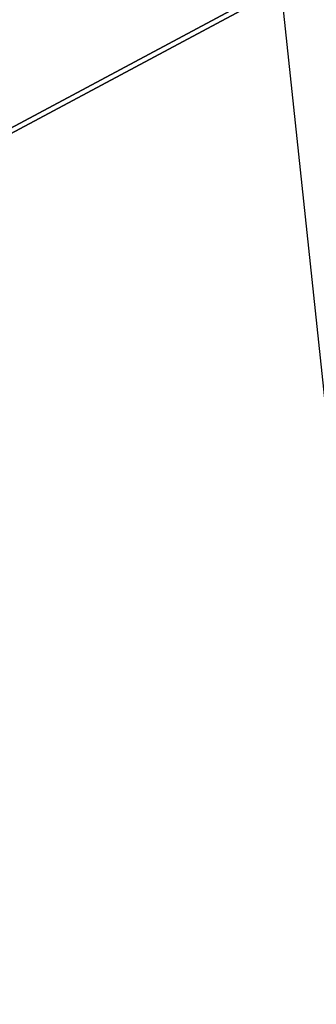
# Model space of a CAD drawing. Header units: millimetres. Extents: x -684 to 683, y -684 to 683.
# Tile 398 of 656: x -361.959 to -361.809, y -317.591 to -317.093. Entities that reach past the tile are written whole.
import ezdxf

# ---------------------------------------------------------------- set-up
doc = ezdxf.new("R2010")
doc.units = ezdxf.units.MM
doc.header["$MEASUREMENT"] = 0
doc.layers.add('Default', color=7, linetype='Continuous', true_color=0x000000)

# ---------------------------------------------------------------- blocks, each defined once
blk = doc.blocks.new('objímka E13')
at = {"layer": 'Default', "color": 1, "true_color": 0xff0000}
mesh = blk.add_polyface(dxfattribs=at)
corners = [(-7.767935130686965e-06, 9.949602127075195, -2.151860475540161), (2.023822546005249, 9.741588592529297, -2.151860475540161), (1.19844913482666, 9.872814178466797, -25.00189781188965), (-0.0008912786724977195, 9.9453706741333, -25.0018367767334), (2.380297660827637, 9.656222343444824, -25.00189781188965), (-7.767935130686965e-06, 9.949602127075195, -2.151860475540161), (3.498801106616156e-07, 9.71932315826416, -1.921452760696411), (1.324865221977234, 9.628596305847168, -1.921513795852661), (2.023822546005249, 9.741588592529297, -2.151860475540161), (2.624995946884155, 9.358123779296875, -1.921513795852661), (-2.625003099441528, 9.358163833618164, -1.921330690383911), (2.624995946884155, 9.358123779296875, -1.921513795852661), (1.324865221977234, 9.628596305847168, -1.921513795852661), (3.498801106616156e-07, 9.71932315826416, -1.921452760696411), (-1.324866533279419, 9.62861442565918, -1.921391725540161), (0.9871445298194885, 9.785823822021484, -25.0422420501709), (0.7873832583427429, 9.785246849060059, -25.0528621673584), (0.08724429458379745, 9.824487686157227, -25.05328941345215), (0.5006190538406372, 9.849067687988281, -25.03156089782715), (1.195032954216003, 9.785755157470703, -25.03131675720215), (0.5746999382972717, 9.784589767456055, -25.06390953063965), (3.192342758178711, 9.38029670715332, -25.02582359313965), (2.2493736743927, 9.640256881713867, -25.0262508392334), (2.449503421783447, 9.610272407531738, -25.0156307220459), (3.384370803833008, 9.328768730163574, -25.0153865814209), (1.444860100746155, 9.78414535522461, -25.01874351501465), (2.877940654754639, 9.45718002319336, -25.04413414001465), (1.92058801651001, 9.683731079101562, -25.04486656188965), (2.081907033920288, 9.662964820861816, -25.0356502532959), (3.032105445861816, 9.420198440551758, -25.03510093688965), (2.532992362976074, 9.541038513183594, -25.06342124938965), (1.559858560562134, 9.73088550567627, -25.0644588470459), (1.748910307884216, 9.705899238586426, -25.0543270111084), (2.713836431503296, 9.496687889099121, -25.05353355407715), (0.3401338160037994, 9.784085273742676, -25.0756893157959), (1.325071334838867, 9.764434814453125, -25.07611656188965), (2.432212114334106, 9.566426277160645, -25.06879234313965), (2.307888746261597, 9.599591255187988, -25.0749568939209), (0.04750725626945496, 9.784714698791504, -25.0896053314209), (1.14600682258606, 9.793387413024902, -25.08417320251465), (-0.1773465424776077, 9.78696346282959, -25.0994930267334), (2.135565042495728, 9.64881706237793, -25.08283042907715), (1.19844913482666, 9.872814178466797, -25.00189781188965), (0.7993406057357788, 9.898969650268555, -25.00617027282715), (0.587287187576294, 9.916892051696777, -25.0056209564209), (1.017552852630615, 9.87647819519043, -25.00653648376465), (-0.0008912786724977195, 9.9453706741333, -25.0018367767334), (0.3266450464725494, 9.868206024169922, -25.02948570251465), (0.18055160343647, 9.886368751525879, -25.02631187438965), (2.380297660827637, 9.656222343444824, -25.00189781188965), (1.863662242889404, 9.731575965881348, -25.0943660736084), (0.8642386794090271, 9.84286880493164, -25.0959529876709), (-0.5331032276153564, 9.79258918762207, -25.1142635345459), (3.698637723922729, 9.078832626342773, -25.09686851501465), (3.534130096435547, 9.15774917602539, -25.10407066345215), (0.8642386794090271, 9.84286880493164, -25.0959529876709), (1.863662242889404, 9.731575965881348, -25.0943660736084)]
mesh.append_faces([[corners[k] for k in face] for face in [(0, 1, 2, 3), (1, 4, 2, 2), (5, 6, 7, 7), (7, 8, 5, 5), (7, 9, 8, 8), (10, 11, 12, 12), (13, 14, 12, 12), (15, 16, 17, 17), (18, 19, 15, 15), (17, 18, 15, 15), (17, 16, 20, 20), (21, 22, 23, 24), (22, 19, 25, 23), (26, 27, 28, 29), (27, 16, 15, 28), (28, 15, 19, 22), (29, 28, 22, 21), (30, 31, 32, 33), (31, 34, 20, 32), (32, 20, 16, 27), (33, 32, 27, 26), (35, 31, 36, 36), (31, 30, 36, 36), (36, 37, 35, 35), (35, 38, 34, 31), (39, 40, 38, 35), (41, 39, 35, 37), (42, 43, 44, 44), (18, 45, 25, 19), (43, 42, 45, 45), (46, 42, 44, 44), (43, 47, 48, 44), (25, 42, 49, 49), (25, 49, 23, 23), (45, 42, 25, 25), (47, 43, 45, 18), (41, 50, 51, 39), (39, 51, 52, 40), (41, 53, 50, 50), (54, 55, 56, 56)]], dxfattribs={"color": 1})
mesh = blk.add_polyface(dxfattribs=at)
corners = [(7.633389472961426, 4.762174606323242, -29.4342098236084), (7.633388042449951, 4.761764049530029, -31.60089683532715), (7.521708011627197, 4.887287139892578, -31.60089683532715), (7.633390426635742, 4.762585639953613, -27.2675838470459), (7.451672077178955, 4.935452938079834, -25.1009578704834), (7.633388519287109, 4.762994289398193, -25.10089683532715), (7.374750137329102, 4.968727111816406, -31.6009578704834), (8.351139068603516, 3.350617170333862, -25.10065269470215), (7.633390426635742, 4.762585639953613, -27.2675838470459), (7.633388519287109, 4.762994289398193, -25.10089683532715), (8.810111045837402, 1.834267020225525, -25.1003475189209), (7.633389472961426, 4.762174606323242, -29.4342098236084), (8.383319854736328, 3.268150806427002, -31.6005916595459), (7.633388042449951, 4.761764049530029, -31.60089683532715), (8.383319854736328, 3.268150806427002, -31.6005916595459), (7.601107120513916, 4.741571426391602, -31.7922420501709), (7.633388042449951, 4.761764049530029, -31.60089683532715), (7.509180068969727, 4.684130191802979, -31.95441246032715), (8.614526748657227, 2.465081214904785, -31.79181480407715), (8.510339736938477, 2.435163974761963, -31.9539852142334), (7.209311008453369, 4.496818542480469, -32.10083389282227), (7.371598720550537, 4.598184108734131, -32.06280899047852), (7.917582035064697, 3.086180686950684, -32.10058975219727), (8.354416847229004, 2.390416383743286, -32.06238174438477), (8.500001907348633, -0.002679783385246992, -32.09997940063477), (8.352818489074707, 1.568907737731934, -32.10028457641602), (8.691339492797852, -0.002608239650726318, -32.06195449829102), (7.383083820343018, 4.804772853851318, -31.95441246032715), (7.455611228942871, 4.750510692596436, -31.95441246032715), (7.342606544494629, 4.634147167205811, -32.06280899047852), (7.303353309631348, 4.663512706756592, -32.06280899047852), (7.43635892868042, 4.899165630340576, -31.7922420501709), (7.531123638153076, 4.828268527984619, -31.7922420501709), (7.509180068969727, 4.684130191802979, -31.95441246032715), (7.371598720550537, 4.598184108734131, -32.06280899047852), (7.601107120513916, 4.741571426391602, -31.7922420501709), (7.633388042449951, 4.761764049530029, -31.60089683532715), (7.521708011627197, 4.887287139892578, -31.60089683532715), (7.209313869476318, 4.850426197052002, -31.95441246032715), (7.209312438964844, 4.958816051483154, -31.7922420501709), (7.374750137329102, 4.968727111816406, -31.6009578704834), (8.352818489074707, 1.568907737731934, -32.10028457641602), (8.500001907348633, -0.002679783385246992, -32.09997940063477), (7.698826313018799, 2.946990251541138, -32.10052871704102), (7.917582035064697, 3.086180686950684, -32.10058975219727), (7.209311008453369, 4.496818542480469, -32.10083389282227), (8.499957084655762, 5.17181921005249, -2.151311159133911), (8.499804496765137, 4.567468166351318, -6.00116491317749), (8.499802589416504, 4.864367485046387, -6.03809118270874), (7.727548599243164, -1.060647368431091, -0.0001270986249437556), (7.727566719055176, 1.060529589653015, -0.0004933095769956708), (7.156093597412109, 3.103272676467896, -0.0008595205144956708), (8.499978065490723, 2.430392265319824, -1.041508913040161), (7.156093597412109, 3.103272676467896, -0.0008595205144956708), (7.727566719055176, 1.060529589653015, -0.0004933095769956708), (8.499971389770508, 3.739320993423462, -1.487309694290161), (8.499979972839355, 1.197118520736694, -0.7844898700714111), (8.49997329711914, -0.0001947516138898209, -0.7003223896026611), (8.499957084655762, 5.17181921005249, -2.151311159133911), (7.727548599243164, -1.060647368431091, -0.0001270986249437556)]
mesh.append_faces([[corners[k] for k in face] for face in [(0, 1, 2, 2), (2, 3, 0, 0), (3, 4, 5, 5), (4, 3, 2, 2), (2, 6, 4, 4), (7, 8, 9, 9), (8, 7, 10, 10), (11, 8, 10, 10), (12, 13, 11, 11), (10, 12, 11, 11), (14, 15, 16, 16), (17, 15, 18, 19), (15, 14, 18, 18), (20, 21, 22, 22), (23, 22, 21, 21), (19, 23, 21, 17), (24, 25, 23, 26), (22, 23, 25, 25), (27, 28, 29, 30), (31, 32, 28, 27), (33, 34, 29, 29), (28, 35, 33, 33), (32, 36, 35, 35), (31, 37, 32, 32), (36, 32, 37, 37), (35, 28, 32, 32), (28, 33, 29, 29), (38, 39, 31, 27), (37, 31, 40, 40), (41, 42, 43, 43), (44, 41, 43, 43), (44, 43, 45, 45), (46, 47, 48, 48), (49, 50, 51, 51), (52, 53, 54, 54), (53, 52, 55, 55), (54, 56, 52, 52), (56, 54, 57, 57), (58, 53, 55, 55), (54, 59, 57, 57)]], dxfattribs={"color": 1})
mesh = blk.add_polyface(dxfattribs=at)
corners = [(8.989352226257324, -0.4423977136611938, -25.09992027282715), (8.589801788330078, -2.690882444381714, -25.0994930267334), (8.845478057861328, -1.666550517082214, -31.59967613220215), (8.999998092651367, -0.002398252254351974, -31.5999813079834), (8.38592529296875, -3.273436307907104, -31.5993709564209), (8.512279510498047, -2.440483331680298, -31.95306968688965), (8.853553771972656, -0.002522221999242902, -31.95355796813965), (8.96193790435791, -0.002449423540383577, -31.79132652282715), (8.616487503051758, -2.470255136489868, -31.7908992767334), (8.356321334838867, -2.395900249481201, -32.06146621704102), (8.691339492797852, -0.002608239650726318, -32.06195449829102), (8.999998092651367, -0.002398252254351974, -31.5999813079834), (8.845478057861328, -1.666550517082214, -31.59967613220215), (8.38592529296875, -3.273436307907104, -31.5993709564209), (8.354066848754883, -1.574382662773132, -32.09967422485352), (8.500001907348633, -0.002679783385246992, -32.09997940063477), (7.920040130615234, -3.092002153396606, -32.09943008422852), (8.499732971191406, -4.56981897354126, -5.99945592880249), (8.499804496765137, 4.567468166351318, -6.00116491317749), (8.49997329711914, -0.0001947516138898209, -0.7003223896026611), (8.499804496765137, 4.567468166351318, -6.00116491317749), (8.499732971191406, -4.56981897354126, -5.99945592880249), (9.230324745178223, -2.815236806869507, -5.99982213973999), (9.60285472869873, -0.9514904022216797, -6.00018835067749), (9.230369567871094, 2.812873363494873, -6.00085973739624), (9.495781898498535, -2.663324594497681, -6.08771276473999), (9.861896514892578, -0.00120318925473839, -6.08826208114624), (9.764571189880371, -0.00119027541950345, -6.02319860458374), (9.402071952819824, -2.637039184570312, -6.02271032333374), (9.558396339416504, -2.680896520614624, -6.18506383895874), (9.926925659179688, -0.001220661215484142, -6.18555212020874), (9.602869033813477, 0.9491211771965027, -6.00055456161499), (9.60285472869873, -0.9514904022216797, -6.00018835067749), (9.230324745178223, -2.815236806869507, -5.99982213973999), (9.785014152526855, -1.804277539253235, -6.30005407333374), (9.94975757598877, -0.00124192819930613, -6.30035924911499), (9.94951343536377, -0.002397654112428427, -12.53369617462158), (9.94975757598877, -0.00124192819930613, -6.30035924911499), (9.785014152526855, -1.804277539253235, -6.30005407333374), (9.949273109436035, -0.003551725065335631, -18.76703453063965), (9.73952579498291, -2.035720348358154, -13.57501697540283), (9.876479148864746, -1.204044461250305, -25.00018882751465), (9.949033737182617, -0.004705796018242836, -25.0003719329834), (9.659887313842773, -2.385893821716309, -24.99994468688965), (7.727548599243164, -1.060647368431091, -0.0001270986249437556), (8.4999418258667, -2.430908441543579, -1.040593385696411), (8.499960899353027, -1.197538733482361, -0.7840015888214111), (9.818065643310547, -0.9325990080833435, -25.04584312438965), (9.860729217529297, -0.01744482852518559, -25.04596519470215), (9.868220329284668, -0.1784464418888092, -25.03632164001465), (9.809182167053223, -1.093983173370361, -25.03619956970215), (9.87664794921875, -0.3496746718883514, -25.0263729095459), (9.800606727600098, -1.265555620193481, -25.0262508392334), (9.8372220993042, -0.5671806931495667, -25.06659507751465), (9.401844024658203, -2.966107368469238, -25.03534507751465), (9.441122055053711, -2.808904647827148, -25.0449275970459), (9.361581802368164, -3.133134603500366, -25.0255184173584), (9.528385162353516, -2.452979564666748, -25.0654354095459), (9.583685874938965, -2.209857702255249, -25.0777645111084), (9.847797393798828, -0.3173638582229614, -25.07904624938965), (9.876479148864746, -1.204044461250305, -25.00018882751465), (9.659887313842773, -2.385893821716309, -24.99994468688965), (9.949033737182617, -0.004705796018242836, -25.0003719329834), (9.866153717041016, 0.5388122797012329, -25.02631187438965), (9.302419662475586, -3.533018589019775, -24.99970054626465), (9.018877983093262, -3.905272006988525, -25.0854549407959), (9.68608570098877, -1.686015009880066, -25.09894371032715), (9.853779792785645, -0.1136964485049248, -25.0877742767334), (9.860795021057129, 0.2218760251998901, -25.1005916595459), (9.68608570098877, -1.686015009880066, -25.09894371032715), (8.589801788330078, -2.690882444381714, -25.0994930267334), (8.989352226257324, -0.4423977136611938, -25.09992027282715), (9.139510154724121, -3.601802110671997, -25.09796714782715), (9.860795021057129, 0.2218760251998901, -25.1005916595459)]
mesh.append_faces([[corners[k] for k in face] for face in [(0, 1, 2, 3), (1, 4, 2, 2), (5, 6, 7, 8), (9, 10, 6, 5), (8, 7, 11, 12), (13, 8, 12, 12), (10, 9, 14, 15), (16, 14, 9, 9), (17, 18, 19, 19), (20, 21, 22, 22), (23, 24, 22, 22), (25, 26, 27, 28), (29, 30, 26, 25), (27, 31, 32, 32), (32, 33, 28, 27), (30, 29, 34, 35), (36, 37, 38, 38), (39, 36, 40, 40), (38, 40, 36, 36), (41, 42, 39, 39), (40, 41, 39, 39), (43, 41, 40, 40), (44, 45, 46, 46), (47, 48, 49, 50), (50, 49, 51, 52), (48, 47, 53, 53), (54, 55, 47, 50), (50, 52, 56, 54), (57, 53, 47, 55), (58, 59, 53, 57), (60, 61, 52, 51), (62, 60, 51, 63), (61, 64, 56, 52), (65, 66, 58, 58), (67, 58, 66, 66), (59, 58, 67, 67), (68, 67, 66, 66), (69, 70, 71, 71), (72, 70, 69, 69), (73, 69, 71, 71)]], dxfattribs={"color": 1})
mesh = blk.add_polyface(dxfattribs=at)
corners = [(7.455600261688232, -4.93902063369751, -25.09906578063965), (7.525581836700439, -4.893262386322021, -31.59906578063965), (7.63717794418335, -4.76682710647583, -27.2657527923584), (7.637178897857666, -4.767646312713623, -31.5991268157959), (7.637180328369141, -4.76723575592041, -29.43243980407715), (7.637179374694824, -4.766416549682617, -25.0991268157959), (7.501092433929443, -2.75176477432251, -25.0994930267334), (7.498907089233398, 2.748235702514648, -25.10053062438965), (7.498904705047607, 2.746948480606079, -31.9005184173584), (7.50109338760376, -2.753050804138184, -31.89948081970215), (8.589801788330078, -2.690882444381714, -25.0994930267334), (7.637179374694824, -4.766416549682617, -25.0991268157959), (7.63717794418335, -4.76682710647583, -27.2657527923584), (7.637180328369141, -4.76723575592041, -29.43243980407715), (7.637178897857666, -4.767646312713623, -31.5991268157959), (8.38592529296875, -3.273436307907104, -31.5993709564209), (7.604881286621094, -4.747546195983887, -31.79047203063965), (8.38592529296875, -3.273436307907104, -31.5993709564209), (7.637178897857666, -4.767646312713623, -31.5991268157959), (7.51291036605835, -4.690230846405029, -31.9526424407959), (8.512279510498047, -2.440483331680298, -31.95306968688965), (8.616487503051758, -2.470255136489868, -31.7908992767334), (8.356321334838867, -2.395900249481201, -32.06146621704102), (7.375259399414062, -4.604430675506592, -32.06103897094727), (7.920040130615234, -3.092002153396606, -32.09943008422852), (7.212891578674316, -4.503203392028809, -32.09912490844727), (7.58027982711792, -4.81157398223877, -31.7401180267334), (7.603596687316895, -4.811574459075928, -31.64606285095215), (7.526747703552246, -4.890504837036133, -31.6368465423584), (7.508016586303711, -4.890504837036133, -31.7124080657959), (7.472002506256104, -4.890505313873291, -31.78021812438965), (7.421044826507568, -4.950648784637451, -31.67902183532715), (7.395645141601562, -4.950648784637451, -31.72687339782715), (7.535446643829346, -4.811574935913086, -31.82452964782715), (7.472558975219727, -4.811574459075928, -31.89484214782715), (7.421482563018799, -4.890505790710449, -31.8366756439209), (7.394758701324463, -4.811574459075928, -31.9481258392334), (7.358984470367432, -4.890506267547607, -31.87946128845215), (7.421638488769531, -4.717565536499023, -31.99970054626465), (7.510941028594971, -4.717564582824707, -31.93854331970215), (7.525581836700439, -4.893262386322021, -31.59906578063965), (7.434255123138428, -4.950649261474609, -31.6257381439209), (7.604881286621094, -4.747546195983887, -31.79047203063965), (7.637178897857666, -4.767646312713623, -31.5991268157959), (7.51291036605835, -4.690230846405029, -31.9526424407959), (7.375259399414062, -4.604430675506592, -32.06103897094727), (7.701172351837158, -2.953009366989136, -32.09943008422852), (7.920040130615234, -3.092002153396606, -32.09943008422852), (7.212891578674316, -4.503203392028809, -32.09912490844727), (8.354066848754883, -1.574382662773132, -32.09967422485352), (8.500001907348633, -0.002679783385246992, -32.09997940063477), (7.698826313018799, 2.946990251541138, -32.10052871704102), (7.698826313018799, 2.946990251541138, -32.10052871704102), (7.701172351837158, -2.953009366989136, -32.09943008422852), (7.50109338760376, -2.753050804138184, -31.89948081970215), (7.498904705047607, 2.746948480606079, -31.9005184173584), (8.499960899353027, -1.197538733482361, -0.7840015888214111), (8.49997329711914, -0.0001947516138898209, -0.7003223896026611), (7.727548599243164, -1.060647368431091, -0.0001270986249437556), (8.4999418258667, -2.430908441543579, -1.040593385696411), (7.156047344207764, -3.10338282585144, 0.0003001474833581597), (8.499913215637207, -3.740002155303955, -1.485905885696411), (8.499876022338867, -5.172745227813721, -2.149358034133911), (8.589801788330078, -2.690882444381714, -25.0994930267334), (8.752254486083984, -4.520061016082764, -25.0990047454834), (7.637179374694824, -4.766416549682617, -25.0991268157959)]
mesh.append_faces([[corners[k] for k in face] for face in [(0, 1, 2, 2), (3, 4, 1, 1), (2, 1, 4, 4), (0, 2, 5, 5), (6, 7, 8, 9), (10, 11, 12, 12), (12, 13, 10, 10), (14, 15, 13, 13), (16, 17, 18, 18), (16, 19, 20, 21), (22, 23, 24, 24), (23, 25, 24, 24), (19, 23, 22, 20), (26, 27, 28, 29), (30, 29, 31, 32), (33, 26, 29, 30), (34, 33, 30, 35), (36, 34, 35, 37), (38, 39, 34, 36), (40, 41, 28, 28), (27, 40, 28, 28), (27, 42, 43, 43), (40, 27, 43, 43), (26, 42, 27, 27), (39, 33, 34, 34), (33, 39, 42, 42), (26, 33, 42, 42), (39, 44, 42, 42), (45, 44, 38, 38), (44, 39, 38, 38), (46, 47, 48, 48), (47, 46, 49, 49), (50, 49, 46, 46), (51, 50, 46, 46), (52, 53, 54, 55), (56, 57, 58, 58), (59, 58, 60, 60), (59, 60, 61, 61), (62, 61, 60, 60), (63, 64, 65, 65)]], dxfattribs={"color": 1})
mesh = blk.add_polyface(dxfattribs=at)
corners = [(-2.033291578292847, -9.740447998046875, -2.148137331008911), (-2.033586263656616, -9.74185848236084, -9.764775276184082), (-0.0001620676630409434, -9.950399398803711, -2.148137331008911), (-0.09447778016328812, -9.952071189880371, -13.57312488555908), (-1.023014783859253, -9.901999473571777, -24.99811363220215), (-2.033880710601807, -9.743269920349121, -17.3814754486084), (-0.00104578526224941, -9.954630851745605, -24.9981746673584), (1.198298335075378, -9.882091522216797, -24.99823570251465), (1.324718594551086, -9.629325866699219, -1.917973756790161), (-2.625147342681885, -9.35883617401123, -1.917851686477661), (-1.325010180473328, -9.629303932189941, -1.917851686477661), (-0.0001450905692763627, -9.72003173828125, -1.917851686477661), (0.05438423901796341, -9.850478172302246, -25.0461483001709), (0.1538076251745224, -9.868608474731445, -25.04108238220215), (-0.1825251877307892, -9.895791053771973, -25.0225887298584), (-0.3285963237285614, -9.877647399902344, -25.0257625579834), (0.4745782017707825, -9.819977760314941, -25.0677547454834), (0.5228056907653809, -9.8380765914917, -25.0606746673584), (-0.08862543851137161, -9.833961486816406, -25.04950523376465), (-0.5025268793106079, -9.8585205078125, -25.0278377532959), (0.3654868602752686, -9.806353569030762, -25.0725154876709), (-0.9884952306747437, -9.79523754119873, -25.0384578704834), (-0.7885149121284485, -9.794675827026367, -25.0490779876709), (-1.196605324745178, -9.795147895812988, -25.02753257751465), (-0.5755985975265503, -9.794036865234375, -25.06012535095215), (-0.3407772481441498, -9.793553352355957, -25.07196617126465), (-0.04782716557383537, -9.794203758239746, -25.08588218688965), (0.661462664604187, -9.789021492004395, -25.0865535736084), (-1.921472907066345, -9.6930570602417, -25.04108238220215), (-2.082917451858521, -9.67226791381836, -25.03192710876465), (-1.560468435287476, -9.740264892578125, -25.0606746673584), (-1.749664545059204, -9.715250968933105, -25.05060386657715), (-1.325507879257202, -9.773848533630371, -25.0723934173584), (-1.146324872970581, -9.802827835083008, -25.0804500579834), (0.177267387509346, -9.796468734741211, -25.09576988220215), (-0.801910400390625, -9.908392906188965, -25.00238609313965), (-0.5897944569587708, -9.92629623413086, -25.00189781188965), (-1.023014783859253, -9.901999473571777, -24.99811363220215), (-0.00104578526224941, -9.954630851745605, -24.9981746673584), (-1.02012026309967, -9.885907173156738, -25.00275230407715), (-2.034175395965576, -9.744680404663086, -24.99811363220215), (-1.446704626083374, -9.793519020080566, -25.0150203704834), (0.4433215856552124, -9.901776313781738, -25.03497886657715), (-0.864373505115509, -9.852346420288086, -25.09222984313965), (0.53340083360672, -9.80212116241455, -25.1106014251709), (-0.0001620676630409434, -9.950399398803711, -2.148137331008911), (-0.0001450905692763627, -9.72003173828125, -1.917851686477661), (-1.325010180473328, -9.629303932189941, -1.917851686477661), (-2.033291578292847, -9.740447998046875, -2.148137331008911), (2.624528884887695, -9.360466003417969, -10.49902820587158), (-2.625466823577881, -9.36042308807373, -10.49878406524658), (-2.625147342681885, -9.35883617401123, -1.917851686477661), (2.624855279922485, -9.358875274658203, -1.918034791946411), (2.624526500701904, -8.610645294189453, -10.49847888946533), (-2.625469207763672, -8.610603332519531, -10.49829578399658), (-2.625466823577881, -9.36042308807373, -10.49878406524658), (2.624528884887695, -9.360466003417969, -10.49902820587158)]
mesh.append_faces([[corners[k] for k in face] for face in [(0, 1, 2, 2), (1, 3, 2, 2), (4, 3, 5, 5), (1, 5, 3, 3), (3, 4, 6, 6), (7, 3, 6, 6), (8, 9, 10, 10), (11, 8, 10, 10), (12, 13, 14, 15), (16, 17, 13, 12), (18, 12, 15, 19), (20, 16, 12, 18), (21, 22, 18, 18), (19, 23, 21, 21), (18, 19, 21, 21), (24, 25, 20, 20), (18, 22, 24, 24), (20, 18, 24, 24), (26, 27, 20, 25), (28, 22, 21, 29), (30, 25, 24, 31), (31, 24, 22, 28), (32, 26, 25, 30), (33, 34, 26, 32), (35, 36, 37, 37), (38, 37, 36, 36), (35, 15, 14, 36), (14, 38, 36, 36), (39, 40, 41, 41), (35, 37, 39, 39), (19, 39, 41, 23), (42, 38, 13, 13), (38, 14, 13, 13), (39, 19, 15, 35), (34, 27, 26, 26), (33, 43, 44, 34), (45, 46, 47, 47), (47, 48, 45, 45), (49, 50, 51, 52), (53, 54, 55, 56)]], dxfattribs={"color": 1})
blk = doc.blocks.new('sklo zahlé 05')
at = {"layer": 'Default', "color": 9, "true_color": 0xbfbfbf}
mesh = blk.add_polyface(dxfattribs=at)
corners = [(-58.24211502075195, -15.32890129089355, -137.7046508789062), (-63.43264007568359, -16.68435668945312, -140.1349945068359), (-62.86869812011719, -18.55345344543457, -140.3121643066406), (-58.952880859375, -17.53085899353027, -138.5184173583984), (-55.60551452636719, -16.6607837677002, -158.4350738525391), (-60.47095489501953, -17.93129348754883, -160.3745422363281), (-62.77307510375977, -16.51615524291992, -161.2277221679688), (-57.36238861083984, -15.10329151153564, -159.173583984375), (-59.78678131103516, -7.139667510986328, -142.3642883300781), (-55.78045654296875, -6.093379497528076, -140.2802886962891), (-55.22534561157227, -4.993687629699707, -141.8052215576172), (-59.30500411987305, -6.059106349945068, -143.9273681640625), (-60.09955596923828, -8.506370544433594, -140.9941558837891), (-56.15749740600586, -7.476875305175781, -138.9435882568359), (-60.23125457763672, -10.10667610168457, -139.8696136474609), (-56.34197616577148, -9.090970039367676, -137.8464965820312), (-60.17686462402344, -11.87913990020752, -139.0339050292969), (-56.3267707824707, -10.87365055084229, -137.0311737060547), (-59.93843078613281, -13.75560092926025, -138.5191345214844), (-56.11249923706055, -12.75641918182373, -136.5289611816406), (-59.77297592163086, -7.138348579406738, -154.5084075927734), (-55.19011306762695, -5.941569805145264, -152.4091033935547), (-54.24907302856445, -6.981476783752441, -153.7787780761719), (-58.89775085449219, -8.195443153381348, -155.9082183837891), (-60.64656829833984, -6.411037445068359, -152.9112701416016), (-56.13874053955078, -5.23384428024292, -150.8463592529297), (-61.48491287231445, -6.04143762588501, -151.1782073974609), (-57.05854034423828, -4.885533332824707, -149.1506042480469), (-62.25580596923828, -6.043753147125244, -149.3758087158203), (-57.91415405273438, -4.909965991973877, -147.3869934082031), (-62.92964172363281, -6.417904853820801, -147.5733337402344), (-58.67266845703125, -5.306236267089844, -145.6233367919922), (-63.48050689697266, -7.149508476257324, -145.8400726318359), (-63.88726425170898, -8.210461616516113, -144.2425994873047), (-64.13422393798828, -9.559976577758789, -142.8423309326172), (-64.21192932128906, -11.14619255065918, -141.6930694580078), (-64.11739349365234, -12.90817451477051, -140.8389739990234), (-63.85427093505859, -14.77817344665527, -140.3128814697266), (-62.1158561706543, -12.38924503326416, -159.8397979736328), (-57.27562713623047, -11.12530708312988, -157.9103851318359), (-56.59108734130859, -12.8855037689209, -158.435791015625), (-61.45650482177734, -14.15603542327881, -160.3752593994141), (-62.85376358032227, -10.79492568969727, -158.9700164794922), (-58.05448913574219, -9.541678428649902, -157.0569305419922), (-63.64192199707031, -9.434276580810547, -157.7993469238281), (-64.44999694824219, -8.359676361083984, -156.3727569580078), (-65.24698638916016, -7.612363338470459, -154.7451019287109), (-66.002197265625, -7.221040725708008, -152.9788970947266), (-66.6866683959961, -7.200784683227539, -151.1420440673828), (-67.27406311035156, -7.552387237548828, -149.3051147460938), (-67.7418212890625, -8.262289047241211, -147.5387115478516), (-68.07194519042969, -9.303218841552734, -145.9107055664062), (-67.04185485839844, -13.6755199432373, -161.5214233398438), (-66.40817260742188, -15.44901561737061, -162.0656433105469), (-67.73811340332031, -12.07032108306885, -160.6374206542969), (-68.47017669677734, -10.6950569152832, -159.4476013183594), (-62.77307510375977, -16.51615524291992, -161.2277221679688), (-68.283447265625, -17.95502471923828, -162.9761047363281), (-57.36238861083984, -15.10329151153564, -159.173583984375), (-63.43264007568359, -16.68435668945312, -140.1349945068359), (-58.24211502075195, -15.32890129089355, -137.7046508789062), (-67.85055541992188, -15.82172679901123, -141.9058837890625), (-68.7658462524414, -18.07703590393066, -142.2092895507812)]
mesh.append_faces([[corners[k] for k in face] for face in [(0, 1, 2, 3), (4, 5, 6, 7), (8, 9, 10, 11), (12, 13, 9, 8), (14, 15, 13, 12), (16, 17, 15, 14), (18, 19, 17, 16), (20, 21, 22, 23), (24, 25, 21, 20), (26, 27, 25, 24), (28, 29, 27, 26), (30, 31, 29, 28), (32, 11, 31, 30), (33, 8, 11, 32), (34, 12, 8, 33), (35, 14, 12, 34), (36, 16, 14, 35), (37, 18, 16, 36), (38, 39, 40, 41), (42, 43, 39, 38), (44, 23, 43, 42), (45, 20, 23, 44), (46, 24, 20, 45), (47, 26, 24, 46), (48, 28, 26, 47), (49, 30, 28, 48), (50, 32, 30, 49), (51, 33, 32, 50), (52, 38, 41, 53), (54, 42, 38, 52), (55, 44, 42, 54), (56, 57, 53, 41), (58, 56, 41, 40), (18, 37, 59, 60), (60, 19, 18, 18), (37, 61, 62, 59)]], dxfattribs={"color": 9})
mesh = blk.add_polyface(dxfattribs=at)
corners = [(-62.18415832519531, -20.31365013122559, -140.8375701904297), (-58.24361038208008, -19.28459548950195, -139.0325012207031), (-58.952880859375, -17.53085899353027, -138.5184173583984), (-62.86869812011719, -18.55345344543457, -140.3121643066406), (-61.40527725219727, -21.89730262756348, -141.6910400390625), (-57.42462158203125, -20.85776329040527, -139.8675842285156), (-60.56205368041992, -23.24353408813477, -142.8397369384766), (-56.52736282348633, -22.18990898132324, -140.9915618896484), (-59.68680953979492, -24.30060958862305, -144.2395629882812), (-55.58636856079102, -23.22981262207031, -142.3612365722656), (-58.81324005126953, -25.02794075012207, -145.8366851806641), (-54.63771438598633, -23.9375171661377, -143.9239807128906), (-66.20567321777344, -21.36379623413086, -142.4406280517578), (-66.86500549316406, -19.5970287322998, -141.9051666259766), (-65.4677505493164, -22.95813751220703, -143.3104095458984), (-64.6795883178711, -24.31874465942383, -144.4810791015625), (-63.87151336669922, -25.39338684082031, -145.9076690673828), (-63.07453155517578, -26.14070129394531, -147.5353240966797), (-62.31929016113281, -26.53200340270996, -149.3015289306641), (-57.97489547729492, -25.39754104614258, -147.5697479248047), (-61.63486099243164, -26.5522575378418, -151.1383819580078), (-57.20397567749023, -25.39520454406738, -149.3721466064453), (-61.04745101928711, -26.20067596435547, -152.9753112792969), (-56.53014373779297, -25.02105331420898, -151.1746215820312), (-60.57969665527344, -25.49077606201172, -154.7417144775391), (-55.97927856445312, -24.28944969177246, -152.9078979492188), (-60.24958801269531, -24.44982147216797, -156.3697204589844), (-55.57254409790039, -23.22851753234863, -154.5053558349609), (-60.06975173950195, -23.11783599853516, -157.7967529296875), (-55.3255615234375, -21.87898063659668, -155.9056243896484), (-60.0471305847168, -21.54601287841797, -158.9679870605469), (-55.24785232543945, -20.29276466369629, -157.0548858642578), (-60.18260192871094, -19.79474258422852, -159.8383941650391), (-55.34237289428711, -18.53080558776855, -157.9089813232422), (-60.47095489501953, -17.93129348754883, -160.3745422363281), (-55.60551452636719, -16.6607837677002, -158.4350738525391), (-68.87013244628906, -25.41298866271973, -145.9116363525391), (-69.60220336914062, -24.03772354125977, -144.7218170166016), (-68.13037872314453, -26.50543975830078, -147.3615417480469), (-67.41136169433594, -27.27313423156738, -149.0158233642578), (-66.74073028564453, -27.68653678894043, -150.8108978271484), (-66.14423370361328, -27.72975921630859, -152.6777801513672), (-65.64483642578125, -27.40114402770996, -154.5447540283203), (-65.26166534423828, -26.71332168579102, -156.3400268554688), (-65.00950622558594, -25.6927318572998, -157.9946441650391), (-64.89798736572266, -24.37859344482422, -159.4450073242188), (-64.93148040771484, -22.82140731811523, -160.6353912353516), (-65.10860443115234, -21.08101844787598, -161.52001953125), (-65.42262268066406, -19.22427368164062, -162.0649261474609), (-69.79871368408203, -25.65823554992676, -160.846435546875), (-69.84083557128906, -26.95423698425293, -159.3762359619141), (-69.88909149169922, -24.11591529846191, -162.0530853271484), (-70.1085205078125, -22.38655281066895, -162.9498138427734), (-63.43264007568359, -16.68435668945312, -140.1349945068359), (-68.7658462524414, -18.07703590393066, -142.2092895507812), (-68.283447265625, -17.95502471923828, -162.9761047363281), (-62.77307510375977, -16.51615524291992, -161.2277221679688)]
mesh.append_faces([[corners[k] for k in face] for face in [(0, 1, 2, 3), (4, 5, 1, 0), (6, 7, 5, 4), (8, 9, 7, 6), (10, 11, 9, 8), (12, 0, 3, 13), (14, 4, 0, 12), (15, 6, 4, 14), (16, 8, 6, 15), (17, 10, 8, 16), (18, 19, 10, 17), (20, 21, 19, 18), (22, 23, 21, 20), (24, 25, 23, 22), (26, 27, 25, 24), (28, 29, 27, 26), (30, 31, 29, 28), (32, 33, 31, 30), (34, 35, 33, 32), (36, 15, 14, 37), (38, 16, 15, 36), (39, 17, 16, 38), (40, 18, 17, 39), (41, 20, 18, 40), (42, 22, 20, 41), (43, 24, 22, 42), (44, 26, 24, 43), (45, 28, 26, 44), (46, 30, 28, 45), (47, 32, 30, 46), (48, 34, 32, 47), (49, 45, 44, 50), (51, 46, 45, 49), (52, 47, 46, 51), (53, 54, 13, 3), (34, 48, 55, 56)]], dxfattribs={"color": 9})
blk = doc.blocks.new('sklo zahlé 04')
at = {"layer": 'Default', "color": 9, "true_color": 0xbfbfbf}
mesh = blk.add_polyface(dxfattribs=at)
corners = [(-93.36396789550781, 35.88389205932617, -177.7609558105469), (-89.27345275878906, 34.12302398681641, -177.6513061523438), (-88.55736541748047, 35.85723114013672, -177.0832672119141), (-92.62222290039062, 37.60708618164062, -177.1922302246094), (-94.0475845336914, 34.29572677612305, -178.6847686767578), (-89.91541290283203, 32.51694488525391, -178.5739898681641), (-94.64674377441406, 32.90364074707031, -179.9281311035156), (-90.45853424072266, 31.10069847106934, -179.8158416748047), (-95.13847351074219, 31.76106262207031, -181.4432830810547), (-90.8819808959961, 29.92871856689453, -181.3291625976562), (-95.5038833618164, 30.91195678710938, -183.1719818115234), (-91.16944885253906, 29.04607772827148, -183.0557861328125), (-95.72887420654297, 30.38890838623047, -185.0478210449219), (-91.30988311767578, 28.48662757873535, -184.9293518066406), (-95.80487060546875, 30.21204948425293, -186.9986877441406), (-91.2979507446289, 28.27193641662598, -186.8778686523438), (-95.72888946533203, 30.38815879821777, -188.9496154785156), (-91.13404083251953, 28.41021347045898, -188.8264465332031), (-95.50389099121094, 30.91049575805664, -190.8256530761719), (-90.82450866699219, 28.8961353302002, -190.7002105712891), (-95.13848114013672, 31.75896072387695, -192.5546875), (-90.38119506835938, 29.7110538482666, -192.4271392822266), (-94.64674377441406, 32.90096282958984, -194.0702667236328), (-89.8211669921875, 30.82365226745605, -193.9409027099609), (-94.04757690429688, 34.2926139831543, -195.3141479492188), (-89.16593170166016, 32.19115829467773, -195.1832885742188), (-93.36398315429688, 35.88039779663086, -196.2385559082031), (-88.44068908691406, 33.76102828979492, -196.1065673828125), (-92.62222290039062, 37.60335922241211, -196.8079376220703), (-87.67329406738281, 35.47296142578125, -196.6752624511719), (-97.45451354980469, 37.64481735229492, -177.6519775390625), (-96.6871109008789, 39.35692596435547, -177.0839233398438), (-98.17974853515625, 36.07457733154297, -178.5746612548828), (-98.83496856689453, 34.70660781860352, -179.8165283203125), (-99.39498901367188, 33.59343719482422, -181.3298645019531), (-99.83832550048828, 32.77786254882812, -183.0564880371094), (-100.1478576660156, 32.29123306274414, -184.9300689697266), (-100.3117752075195, 32.15220260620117, -186.8786010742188), (-100.3237075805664, 32.36618423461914, -188.8271942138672), (-100.1832580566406, 32.92489624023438, -190.7009735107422), (-99.89579010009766, 33.80692291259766, -192.4279174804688), (-99.47234344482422, 34.97833251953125, -193.9416809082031), (-98.92921447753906, 36.39407348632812, -195.18408203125), (-98.28726196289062, 37.99980926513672, -196.1073760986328), (-97.57118225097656, 39.73381042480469, -196.6760711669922), (-91.8508529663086, 39.39901351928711, -177.0004272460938), (-97.25743103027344, 41.72652053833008, -176.8081665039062), (-100.7421875, 41.1026496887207, -176.7585906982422), (-97.32080078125, 41.74999618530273, -196.8395385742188), (-91.85082244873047, 39.39523315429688, -197.0004272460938), (-95.260986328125, 45.02976608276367, -196.1087036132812), (-90.33770751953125, 42.91035461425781, -196.2398834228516), (-91.07946014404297, 41.18719100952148, -196.8086090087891), (-96.02838897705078, 43.31765365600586, -196.6767425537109), (-95.14433288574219, 42.94079971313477, -177.0845947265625), (-91.07946014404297, 41.19091415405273, -177.1929168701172), (-90.33769226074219, 42.91384887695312, -177.7622985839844), (-94.42823791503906, 44.67477416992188, -177.6533050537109), (-91.85082244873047, 39.39523315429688, -197.0004272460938), (-97.32080078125, 41.74999618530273, -196.8395385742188), (-97.25743103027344, 41.72652053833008, -176.8081665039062), (-99.19942474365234, 44.68648147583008, -176.75927734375), (-91.8508529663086, 39.39901351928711, -177.0004272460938)]
mesh.append_faces([[corners[k] for k in face] for face in [(0, 1, 2, 3), (4, 5, 1, 0), (6, 7, 5, 4), (8, 9, 7, 6), (10, 11, 9, 8), (12, 13, 11, 10), (14, 15, 13, 12), (16, 17, 15, 14), (18, 19, 17, 16), (20, 21, 19, 18), (22, 23, 21, 20), (24, 25, 23, 22), (26, 27, 25, 24), (28, 29, 27, 26), (30, 0, 3, 31), (32, 4, 0, 30), (33, 6, 4, 32), (34, 8, 6, 33), (35, 10, 8, 34), (36, 12, 10, 35), (37, 14, 12, 36), (38, 16, 14, 37), (39, 18, 16, 38), (40, 20, 18, 39), (41, 22, 20, 40), (42, 24, 22, 41), (43, 26, 24, 42), (44, 28, 26, 43), (45, 46, 31, 3), (47, 31, 46, 46), (28, 44, 48, 49), (50, 51, 52, 53), (54, 55, 56, 57), (58, 59, 53, 52), (60, 54, 61, 61), (60, 62, 55, 54)]], dxfattribs={"color": 9})
mesh = blk.add_polyface(dxfattribs=at)
corners = [(-101.5351715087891, 39.40152740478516, -177.3245849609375), (-97.45451354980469, 37.64481735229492, -177.6519775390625), (-96.6871109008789, 39.35692596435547, -177.0839233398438), (-100.7421875, 41.1026496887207, -176.7585906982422), (-102.3019485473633, 37.84918594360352, -178.2439422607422), (-98.17974853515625, 36.07457733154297, -178.5746612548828), (-103.0130996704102, 36.50529098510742, -179.4813232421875), (-98.83496856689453, 34.70660781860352, -179.8165283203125), (-103.6412734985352, 35.42145156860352, -180.9891967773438), (-99.39498901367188, 33.59343719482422, -181.3298645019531), (-104.1622924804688, 34.63932800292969, -182.7095947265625), (-99.83832550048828, 32.77786254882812, -183.0564880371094), (-104.5561981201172, 34.18898773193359, -184.5764007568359), (-100.1478576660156, 32.29123306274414, -184.9300689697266), (-104.8078155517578, 34.08773040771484, -186.5178985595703), (-100.3117752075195, 32.15220260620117, -186.8786010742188), (-104.907470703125, 34.33947372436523, -188.4594421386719), (-100.3237075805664, 32.36618423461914, -188.8271942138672), (-104.8513565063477, 34.93453216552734, -190.3264617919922), (-100.1832580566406, 32.92489624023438, -190.7009735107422), (-104.6416015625, 35.84999084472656, -192.0471801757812), (-99.89579010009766, 33.80692291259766, -192.4279174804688), (-104.2863082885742, 37.05073547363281, -193.5554656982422), (-99.47234344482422, 34.97833251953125, -193.9416809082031), (-103.7991104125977, 38.49055099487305, -194.7933807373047), (-98.92921447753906, 36.39407348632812, -195.18408203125), (-103.1986999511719, 40.11418533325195, -195.7133331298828), (-98.28726196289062, 37.99980926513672, -196.1073760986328), (-102.5081939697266, 41.85917282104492, -196.2799835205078), (-97.57118225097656, 39.73381042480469, -196.6760711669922), (-105.5961608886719, 41.14982223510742, -176.7796020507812), (-104.777702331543, 42.8399772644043, -176.2170257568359), (-106.4042892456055, 39.61526489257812, -177.6934204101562), (-107.1710739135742, 38.29531860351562, -178.9233245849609), (-107.8670349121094, 37.24068832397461, -180.4220886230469), (-108.4654312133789, 36.49185562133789, -182.1321105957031), (-108.9432678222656, 36.0776481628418, -183.9876556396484), (-109.2821807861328, 36.01398468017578, -185.9174346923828), (-109.4691314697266, 36.30328750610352, -187.8472747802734), (-109.4969329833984, 36.93448257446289, -189.7030181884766), (-109.3645629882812, 37.88323593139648, -191.4133605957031), (-109.0770797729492, 39.1131706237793, -192.9125518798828), (-108.6454925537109, 40.57695007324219, -194.1430053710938), (-108.0864410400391, 42.2183952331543, -195.0574035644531), (-107.42138671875, 43.974365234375, -195.6206359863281), (-109.6276779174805, 42.88545227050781, -176.0183410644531), (-108.7839584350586, 44.5647087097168, -175.4605255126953), (-110.4768524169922, 41.36859130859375, -176.9243927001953), (-111.2988739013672, 40.07241058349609, -178.1438751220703), (-112.0621566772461, 39.04673385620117, -179.6299285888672), (-102.6408843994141, 44.04410171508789, -176.2313385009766), (-97.25743103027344, 41.72652053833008, -176.8081665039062), (-102.7747497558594, 44.09791564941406, -196.3564910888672), (-97.32080078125, 41.74999618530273, -196.8395385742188)]
mesh.append_faces([[corners[k] for k in face] for face in [(0, 1, 2, 3), (4, 5, 1, 0), (6, 7, 5, 4), (8, 9, 7, 6), (10, 11, 9, 8), (12, 13, 11, 10), (14, 15, 13, 12), (16, 17, 15, 14), (18, 19, 17, 16), (20, 21, 19, 18), (22, 23, 21, 20), (24, 25, 23, 22), (26, 27, 25, 24), (28, 29, 27, 26), (30, 0, 3, 31), (32, 4, 0, 30), (33, 6, 4, 32), (34, 8, 6, 33), (35, 10, 8, 34), (36, 12, 10, 35), (37, 14, 12, 36), (38, 16, 14, 37), (39, 18, 16, 38), (40, 20, 18, 39), (41, 22, 20, 40), (42, 24, 22, 41), (43, 26, 24, 42), (44, 28, 26, 43), (45, 30, 31, 46), (47, 32, 30, 45), (48, 33, 32, 47), (49, 34, 33, 48), (50, 3, 51, 51), (50, 31, 3, 3), (29, 28, 52, 53)]], dxfattribs={"color": 9})

msp = doc.modelspace()

# ---------------------------------------------------------------- block references
at = {"layer": 'Default'}
for name, p, rotation in [('sklo zahlé 04', (-274.1647801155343, -262.0280044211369), 51.42857142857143), ('sklo zahlé 05', (-323.74680477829, -259.7050804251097), 42.85714285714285)]:
    msp.add_blockref(name, p, dxfattribs=dict(at, rotation=rotation))
at = {"layer": 'Default', "extrusion": (-0.7511215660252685, -0.6601639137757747, 1.665334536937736e-16), "rotation": 180.0000000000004}
msp.add_blockref('objímka E13', (-0.09344314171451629, -24.88781316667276, 506.9208787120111), dxfattribs=at)

# ---------------------------------------------------------------- meshes
at = {"layer": 'Default'}
mesh = msp.add_polyface(dxfattribs=at)
corners = [(-367.1434631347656, -348.3659057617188, 0.1419811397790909), (-367.1434631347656, -348.3653564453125, 3.082392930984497), (-376.0183715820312, -338.7730407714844, 3.080578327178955), (-376.0183715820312, -338.7736206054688, 0.1401665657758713), (-384.6364440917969, -328.9609680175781, 3.07872200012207), (-384.6364440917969, -328.9615173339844, 0.1383104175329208), (-348.6576538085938, -366.8516845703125, 0.1454780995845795), (-348.6576538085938, -366.8511352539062, 3.08588981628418), (-358.0202026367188, -357.7278747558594, 3.084163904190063), (-358.0202026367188, -357.7284240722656, 0.143752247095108), (-339.0653686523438, -375.7265930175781, 0.1471569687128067), (-339.0653686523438, -375.7260437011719, 3.087568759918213), (-319.2318420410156, -392.6978759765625, 0.15036740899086), (-319.2318420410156, -392.6972961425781, 3.090779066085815), (-329.2532958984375, -384.3441162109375, 3.08919882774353), (-329.2532958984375, -384.3446655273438, 0.1487872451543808), (-329.2532958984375, -384.3446655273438, 0.1487872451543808), (-321.6962280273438, -363.3816223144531, 0.1448216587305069), (-319.2318420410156, -392.6978759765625, 0.15036740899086), (-325.9057312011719, -364.2189331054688, 0.1449800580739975), (-328.0517272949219, -364.007568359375, 0.1449400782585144), (-339.0653686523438, -375.7265930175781, 0.1471569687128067), (-319.7944641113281, -362.3651123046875, 0.1446293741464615), (-323.7597351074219, -364.007568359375, 0.1449400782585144), (-333.6839294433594, -360.9971008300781, 0.1443705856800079), (-348.6576538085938, -366.8516845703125, 0.1454780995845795), (-330.1152648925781, -363.3816223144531, 0.1448216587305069), (-332.0169982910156, -362.3651123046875, 0.1446293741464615), (-335.0519104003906, -359.3302001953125, 0.1440552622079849), (-358.0202026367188, -357.7284240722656, 0.143752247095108), (-336.6943664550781, -355.3649291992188, 0.1433051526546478), (-336.0684204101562, -357.4284362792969, 0.1436955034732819), (-336.6943664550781, -351.0729370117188, 0.1424932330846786), (-336.9057312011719, -353.2189331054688, 0.1428991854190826), (-336.0684204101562, -349.0094299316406, 0.1421028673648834), (-367.1434631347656, -348.3659057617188, 0.1419811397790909), (-319.3705139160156, -319.06787109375, 0.1364388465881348), (-318.1275634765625, -345.4407653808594, 0.1414277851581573), (-319.7944641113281, -344.07275390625, 0.141169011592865), (-323.3357849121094, -320.7103576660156, 0.1367495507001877), (-321.2722473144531, -320.0843811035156, 0.1366311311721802), (-321.6962280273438, -343.0562438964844, 0.1409767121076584), (-325.4817810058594, -320.9217224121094, 0.1367895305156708), (-323.7597351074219, -342.4302978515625, 0.1408583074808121), (-325.9057312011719, -342.2189331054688, 0.140818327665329), (-327.6277770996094, -320.7103576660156, 0.1367495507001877), (-328.0517272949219, -342.4302978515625, 0.1408583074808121), (-330.1152648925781, -343.0562438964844, 0.1409767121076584), (-329.6912841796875, -320.0843811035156, 0.1366311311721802), (-333.6839294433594, -345.4407653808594, 0.1414277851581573), (-335.0519104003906, -347.107666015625, 0.1417431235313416), (-334.6279296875, -316.0329895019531, 0.1358647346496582), (-331.5930480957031, -319.06787109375, 0.1364388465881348), (-332.0169982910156, -344.07275390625, 0.141169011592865), (-333.2599487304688, -317.6998901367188, 0.1361800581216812), (-339.0653686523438, -375.7260437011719, 3.087568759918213), (-323.7597351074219, -364.0070190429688, 3.085351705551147), (-325.9057312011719, -364.2183837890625, 3.085391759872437), (-328.0517272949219, -364.0070190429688, 3.085351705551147), (-329.2532958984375, -384.3441162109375, 3.08919882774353), (-348.6576538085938, -366.8511352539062, 3.08588981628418), (-330.1152648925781, -363.3810424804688, 3.085233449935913), (-332.0169982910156, -362.3645324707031, 3.085041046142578), (-333.6839294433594, -360.9965515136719, 3.084782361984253), (-335.0519104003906, -359.3296508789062, 3.084466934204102), (-358.0202026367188, -357.7278747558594, 3.084163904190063), (-336.0684204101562, -357.4278869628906, 3.084107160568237), (-321.6962280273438, -363.3810424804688, 3.085233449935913), (-336.6943664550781, -355.3643798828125, 3.083716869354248), (-336.9057312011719, -353.2183837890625, 3.083310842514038), (-336.6943664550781, -351.0723876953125, 3.082904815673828), (-367.1434631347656, -348.3653564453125, 3.082392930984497), (-336.0684204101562, -349.0088500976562, 3.082514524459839), (-325.4817810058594, -320.9211730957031, 3.077201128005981), (-325.9057312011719, -342.2183837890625, 3.08122992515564), (-323.7597351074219, -342.4297485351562, 3.081269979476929), (-327.6277770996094, -320.7098083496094, 3.077161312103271), (-328.0517272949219, -342.4297485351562, 3.081269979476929), (-323.3357849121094, -320.7098083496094, 3.077161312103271), (-321.6962280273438, -343.0556945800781, 3.081388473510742), (-330.1152648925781, -343.0556945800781, 3.081388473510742), (-329.6912841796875, -320.0838317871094, 3.077042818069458), (-333.6839294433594, -345.4402160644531, 3.081839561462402), (-335.0519104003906, -347.1071166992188, 3.082154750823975), (-376.0183715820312, -338.7730407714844, 3.080578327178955), (-332.0169982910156, -344.0722045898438, 3.081580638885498)]
mesh.append_faces([[corners[k] for k in face] for face in [(0, 1, 2, 3), (3, 2, 4, 5), (6, 7, 8, 9), (10, 11, 7, 6), (12, 13, 14, 15), (15, 14, 11, 10), (9, 8, 1, 0), (16, 17, 18, 18), (19, 16, 20, 20), (16, 21, 20, 20), (22, 18, 17, 17), (19, 23, 16, 16), (24, 21, 25, 25), (20, 21, 26, 26), (26, 21, 27, 27), (24, 25, 28, 28), (25, 29, 30, 30), (25, 31, 28, 28), (27, 21, 24, 24), (23, 17, 16, 16), (25, 30, 31, 31), (29, 32, 33, 33), (32, 29, 34, 34), (29, 33, 30, 30), (35, 34, 29, 29), (36, 37, 38, 38), (39, 40, 41, 41), (40, 38, 41, 41), (42, 43, 44, 44), (45, 44, 46, 46), (39, 41, 43, 43), (47, 48, 46, 46), (49, 50, 35, 35), (50, 34, 35, 35), (51, 49, 35, 35), (52, 47, 53, 53), (49, 54, 53, 53), (55, 56, 57, 57), (55, 57, 58, 58), (56, 55, 59, 59), (60, 55, 61, 61), (58, 61, 55, 55), (62, 60, 61, 61), (63, 64, 60, 60), (64, 65, 60, 60), (64, 66, 65, 65), (62, 63, 60, 60), (56, 59, 67, 67), (65, 66, 68, 68), (65, 69, 70, 70), (65, 70, 71, 71), (65, 68, 69, 69), (72, 71, 70, 70), (73, 74, 75, 75), (76, 77, 74, 74), (78, 75, 79, 79), (80, 77, 81, 81), (82, 71, 83, 83), (83, 71, 72, 72), (84, 71, 82, 82), (84, 85, 80, 80), (81, 84, 80, 80), (82, 85, 84, 84)]])

doc.saveas('drawing.dxf')
